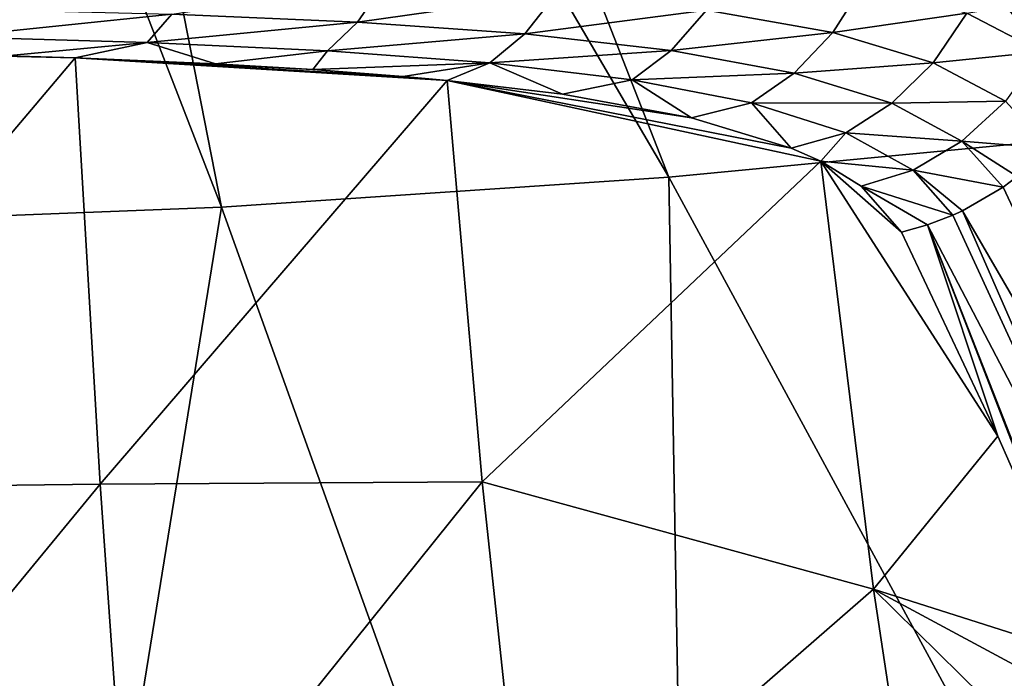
# Model space of a CAD drawing. Header units: metres. Extents: x -90 to 304, y -90 to 74.
# Tile 390 of 570: x 241.9 to 244.54, y 16.92 to 18.69. Entities that reach past the tile are written whole.
import ezdxf

# ---------------------------------------------------------------- set-up
doc = ezdxf.new("R2010")
doc.units = ezdxf.units.M
doc.layers.add('solid_21662050_350', color=7, linetype='CONTINUOUS')

msp = doc.modelspace()

# ---------------------------------------------------------------- linework, layer by layer
at = {"layer": 'solid_21662050_350'}
for points in [[(243.520691, 21.600836, 192.942459), (242.967255, 21.514902, 193.18132), (245.966537, 18.521408, 199.740036)], [(243.520691, 21.600836, 192.942459), (245.966537, 18.521408, 199.740036), (247.078583, 18.694883, 199.257629)], [(242.967255, 21.514902, 193.18132), (242.395706, 21.443954, 193.378555), (244.817719, 18.378147, 200.138519)], [(242.967255, 21.514902, 193.18132), (244.817719, 18.378147, 200.138519), (245.966537, 18.521408, 199.740036)], [(242.395706, 21.443954, 193.378555), (241.80954, 21.388424, 193.532974), (243.639267, 18.265984, 200.450638)], [(242.395706, 21.443954, 193.378555), (243.639267, 18.265984, 200.450638), (244.817719, 18.378147, 200.138519)], [(241.80954, 21.388424, 193.532974), (241.212418, 21.348648, 193.643631), (242.438522, 18.185608, 200.674438)], [(241.80954, 21.388424, 193.532974), (242.438522, 18.185608, 200.674438), (243.639267, 18.265984, 200.450638)], [(241.212418, 21.348648, 193.643631), (241.222916, 18.137512, 200.808594), (242.438522, 18.185608, 200.674438)], [(242.803375, 18.681973, 98.763565), (242.305511, 18.702974, 98.426903), (242.876114, 18.787453, 98.681267)], [(242.803375, 18.681973, 98.763565), (242.876114, 18.787453, 98.681267), (243.336639, 18.757704, 99.089256)], [(244.079193, 18.653719, 100.058769), (243.739853, 18.714264, 99.551147), (244.16333, 18.786837, 100.030434)], [(244.079193, 18.653719, 100.058769), (244.16333, 18.786837, 100.030434), (244.439072, 18.706301, 100.589401)], [(243.252304, 18.650717, 99.159935), (242.803375, 18.681973, 98.763565), (243.336639, 18.757704, 99.089256)], [(243.252304, 18.650717, 99.159935), (243.336639, 18.757704, 99.089256), (243.739853, 18.714264, 99.551147)], [(244.638321, 18.602482, 101.176689), (244.439072, 18.706301, 100.589401), (244.70401, 18.751581, 101.189072)], [(242.305511, 18.702974, 98.426903), (241.715866, 18.642529, 98.268967), (241.766739, 18.716557, 98.156746)], [(243.645142, 18.606066, 99.608528), (243.252304, 18.650717, 99.159935), (243.739853, 18.714264, 99.551147)], [(243.645142, 18.606066, 99.608528), (243.739853, 18.714264, 99.551147), (244.079193, 18.653719, 100.058769)], [(242.305511, 18.702974, 98.426903), (242.239319, 18.62756, 98.530945), (241.715866, 18.642529, 98.268967)], [(242.803375, 18.681973, 98.763565), (242.239319, 18.62756, 98.530945), (242.305511, 18.702974, 98.426903)], [(244.348679, 18.573004, 100.603241), (244.079193, 18.653719, 100.058769), (244.439072, 18.706301, 100.589401)], [(244.348679, 18.573004, 100.603241), (244.439072, 18.706301, 100.589401), (244.638321, 18.602482, 101.176689)], [(242.803375, 18.681973, 98.763565), (242.723038, 18.605051, 98.857407), (242.239319, 18.62756, 98.530945)], [(243.252304, 18.650717, 99.159935), (242.723038, 18.605051, 98.857407), (242.803375, 18.681973, 98.763565)], [(241.715866, 18.642529, 98.268967), (242.239319, 18.62756, 98.530945), (241.861221, 18.591759, 98.473534)], [(243.252304, 18.650717, 99.159935), (243.159088, 18.572382, 99.241699), (242.723038, 18.605051, 98.857407)], [(243.645142, 18.606066, 99.608528), (243.159088, 18.572382, 99.241699), (243.252304, 18.650717, 99.159935)], [(243.975403, 18.544855, 100.101257), (243.645142, 18.606066, 99.608528), (244.079193, 18.653719, 100.058769)], [(243.975403, 18.544855, 100.101257), (244.079193, 18.653719, 100.058769), (244.348679, 18.573004, 100.603241)], [(242.045395, 18.585724, 98.567558), (241.067505, 17.428869, 102.842163), (241.031693, 18.608995, 98.173958)], [(241.861221, 18.591759, 98.473534), (242.045395, 18.585724, 98.567558), (241.031693, 18.608995, 98.173958)], [(242.239319, 18.62756, 98.530945), (242.045395, 18.585724, 98.567558), (241.861221, 18.591759, 98.473534)], [(242.239319, 18.62756, 98.530945), (242.422775, 18.569538, 98.796944), (242.045395, 18.585724, 98.567558)], [(242.239319, 18.62756, 98.530945), (242.723038, 18.605051, 98.857407), (242.422775, 18.569538, 98.796944)], [(242.723038, 18.605051, 98.857407), (242.683334, 18.554319, 98.988266), (242.422775, 18.569538, 98.796944)], [(242.723038, 18.605051, 98.857407), (243.159088, 18.572382, 99.241699), (242.683334, 18.554319, 98.988266)], [(243.645142, 18.606066, 99.608528), (243.540421, 18.526655, 99.676468), (243.159088, 18.572382, 99.241699)], [(243.975403, 18.544855, 100.101257), (243.540421, 18.526655, 99.676468), (243.645142, 18.606066, 99.608528)], [(242.045395, 18.585724, 98.567558), (242.112793, 17.441708, 103.071053), (241.067505, 17.428869, 102.842163)], [(243.043854, 18.525146, 99.307716), (242.112793, 17.441708, 103.071053), (242.045395, 18.585724, 98.567558)], [(242.926453, 18.535923, 99.195786), (243.043854, 18.525146, 99.307716), (242.045395, 18.585724, 98.567558)], [(242.683334, 18.554319, 98.988266), (242.926453, 18.535923, 99.195786), (242.045395, 18.585724, 98.567558)], [(242.422775, 18.569538, 98.796944), (242.683334, 18.554319, 98.988266), (242.045395, 18.585724, 98.567558)], [(244.542862, 18.469862, 101.174873), (244.348679, 18.573004, 100.603241), (244.638321, 18.602482, 101.176689)], [(243.159088, 18.572382, 99.241699), (242.926453, 18.535923, 99.195786), (242.683334, 18.554319, 98.988266)], [(243.159088, 18.572382, 99.241699), (243.043854, 18.525146, 99.307716), (242.926453, 18.535923, 99.195786)], [(243.159088, 18.572382, 99.241699), (243.353653, 18.488518, 99.648323), (243.043854, 18.525146, 99.307716)], [(243.159088, 18.572382, 99.241699), (243.540421, 18.526655, 99.676468), (243.353653, 18.488518, 99.648323)], [(244.237183, 18.464275, 100.629379), (243.975403, 18.544855, 100.101257), (244.348679, 18.573004, 100.603241)], [(244.237183, 18.464275, 100.629379), (244.348679, 18.573004, 100.603241), (244.542862, 18.469862, 101.174873)], [(243.043854, 18.525146, 99.307716), (243.138489, 17.447617, 103.507698), (242.112793, 17.441708, 103.071053)], [(244.04657, 18.308247, 100.855263), (243.138489, 17.447617, 103.507698), (243.043854, 18.525146, 99.307716)], [(243.967087, 18.343714, 100.656082), (244.04657, 18.308247, 100.855263), (243.043854, 18.525146, 99.307716)], [(243.70018, 18.425158, 100.138321), (243.967087, 18.343714, 100.656082), (243.043854, 18.525146, 99.307716)], [(243.353653, 18.488518, 99.648323), (243.70018, 18.425158, 100.138321), (243.043854, 18.525146, 99.307716)], [(243.540421, 18.526655, 99.676468), (243.70018, 18.425158, 100.138321), (243.353653, 18.488518, 99.648323)], [(243.975403, 18.544855, 100.101257), (243.860626, 18.464975, 100.153748), (243.540421, 18.526655, 99.676468)], [(243.540421, 18.526655, 99.676468), (243.860626, 18.464975, 100.153748), (243.70018, 18.425158, 100.138321)], [(244.237183, 18.464275, 100.629379), (243.860626, 18.464975, 100.153748), (243.975403, 18.544855, 100.101257)], [(243.860626, 18.464975, 100.153748), (243.967087, 18.343714, 100.656082), (243.70018, 18.425158, 100.138321)], [(243.860626, 18.464975, 100.153748), (244.113922, 18.384798, 100.664925), (243.967087, 18.343714, 100.656082)], [(244.237183, 18.464275, 100.629379), (244.113922, 18.384798, 100.664925), (243.860626, 18.464975, 100.153748)], [(244.425232, 18.362291, 101.183388), (244.113922, 18.384798, 100.664925), (244.237183, 18.464275, 100.629379)], [(244.425232, 18.362291, 101.183388), (244.237183, 18.464275, 100.629379), (244.542862, 18.469862, 101.174873)], [(244.425232, 18.362291, 101.183388), (244.542862, 18.469862, 101.174873), (244.657608, 18.343712, 101.763115)], [(244.817719, 18.378147, 200.138519), (243.639267, 18.265984, 200.450638), (245.52356, 14.789616, 207.181381)], [(244.113922, 18.384798, 100.664925), (244.04657, 18.308247, 100.855263), (243.967087, 18.343714, 100.656082)], [(244.113922, 18.384798, 100.664925), (244.295242, 18.284336, 101.200668), (244.04657, 18.308247, 100.855263)], [(244.425232, 18.362291, 101.183388), (244.295242, 18.284336, 101.200668), (244.113922, 18.384798, 100.664925)], [(244.53598, 18.238642, 101.752975), (244.295242, 18.284336, 101.200668), (244.425232, 18.362291, 101.183388)], [(244.425232, 18.362291, 101.183388), (244.657608, 18.343712, 101.763115), (244.574234, 18.267094, 101.755135)], [(244.53598, 18.238642, 101.752975), (244.425232, 18.362291, 101.183388), (244.574234, 18.267094, 101.755135)], [(244.04657, 18.308247, 100.855263), (244.188431, 17.159569, 105.191971), (243.138489, 17.447617, 103.507698)], [(244.521744, 17.57078, 103.98188), (244.188431, 17.159569, 105.191971), (244.04657, 18.308247, 100.855263)], [(244.263245, 18.117935, 101.755943), (244.521744, 17.57078, 103.98188), (244.04657, 18.308247, 100.855263)], [(244.15535, 18.241999, 101.196426), (244.263245, 18.117935, 101.755943), (244.04657, 18.308247, 100.855263)], [(244.295242, 18.284336, 101.200668), (244.15535, 18.241999, 101.196426), (244.04657, 18.308247, 100.855263)], [(243.639267, 18.265984, 200.450638), (242.438522, 18.185608, 200.674438), (243.701691, 14.66583, 207.526215)], [(243.639267, 18.265984, 200.450638), (243.701691, 14.66583, 207.526215), (245.52356, 14.789616, 207.181381)], [(244.295242, 18.284336, 101.200668), (244.401398, 18.163364, 101.750931), (244.15535, 18.241999, 101.196426)], [(244.427078, 18.175117, 101.750732), (244.401398, 18.163364, 101.750931), (244.295242, 18.284336, 101.200668)], [(244.427078, 18.175117, 101.750732), (244.295242, 18.284336, 101.200668), (244.53598, 18.238642, 101.752975)], [(245.152618, 16.926628, 106.929657), (244.53598, 18.238642, 101.752975), (244.574234, 18.267094, 101.755135)], [(244.333359, 18.137413, 101.752594), (244.263245, 18.117935, 101.755943), (244.15535, 18.241999, 101.196426)], [(244.401398, 18.163364, 101.750931), (244.333359, 18.137413, 101.752594), (244.15535, 18.241999, 101.196426)], [(245.152618, 16.926628, 106.929657), (244.427078, 18.175117, 101.750732), (244.53598, 18.238642, 101.752975)], [(242.438522, 18.185608, 200.674438), (241.222916, 18.137512, 200.808594), (241.856583, 14.591676, 207.733185)], [(242.438522, 18.185608, 200.674438), (241.856583, 14.591676, 207.733185), (243.701691, 14.66583, 207.526215)], [(245.008835, 16.846079, 106.924568), (244.333359, 18.137413, 101.752594), (244.401398, 18.163364, 101.750931)], [(245.008835, 16.846079, 106.924568), (244.401398, 18.163364, 101.750931), (244.427078, 18.175117, 101.750732)], [(245.008835, 16.846079, 106.924568), (244.427078, 18.175117, 101.750732), (245.152618, 16.926628, 106.929657)], [(244.333359, 18.137413, 101.752594), (244.521744, 17.57078, 103.98188), (244.263245, 18.117935, 101.755943)], [(244.333359, 18.137413, 101.752594), (244.858749, 16.799046, 106.91449), (244.787125, 16.968983, 106.28904)], [(245.008835, 16.846079, 106.924568), (244.858749, 16.799046, 106.91449), (244.333359, 18.137413, 101.752594)], [(244.333359, 18.137413, 101.752594), (244.787125, 16.968983, 106.28904), (244.521744, 17.57078, 103.98188)], [(244.521744, 17.57078, 103.98188), (244.787125, 16.968983, 106.28904), (244.188431, 17.159569, 105.191971)], [(242.112793, 17.441708, 103.071053), (241.10965, 16.223669, 107.162331), (241.067505, 17.428869, 102.842163)], [(242.112793, 17.441708, 103.071053), (242.195129, 16.273619, 107.249619), (241.10965, 16.223669, 107.162331)], [(243.138489, 17.447617, 103.507698), (242.195129, 16.273619, 107.249619), (242.112793, 17.441708, 103.071053)], [(243.138489, 17.447617, 103.507698), (243.256134, 16.347317, 107.425781), (242.195129, 16.273619, 107.249619)], [(244.188431, 17.159569, 105.191971), (243.256134, 16.347317, 107.425781), (243.138489, 17.447617, 103.507698)], [(244.188431, 17.159569, 105.191971), (244.367249, 15.977573, 109.236832), (243.256134, 16.347317, 107.425781)], [(245.060318, 16.300865, 108.683838), (244.367249, 15.977573, 109.236832), (244.188431, 17.159569, 105.191971)], [(244.858749, 16.799046, 106.91449), (245.060318, 16.300865, 108.683838), (244.188431, 17.159569, 105.191971)], [(244.787125, 16.968983, 106.28904), (244.858749, 16.799046, 106.91449), (244.188431, 17.159569, 105.191971)]]:
    msp.add_3dface(points, dxfattribs=at)

doc.saveas('drawing.dxf')
